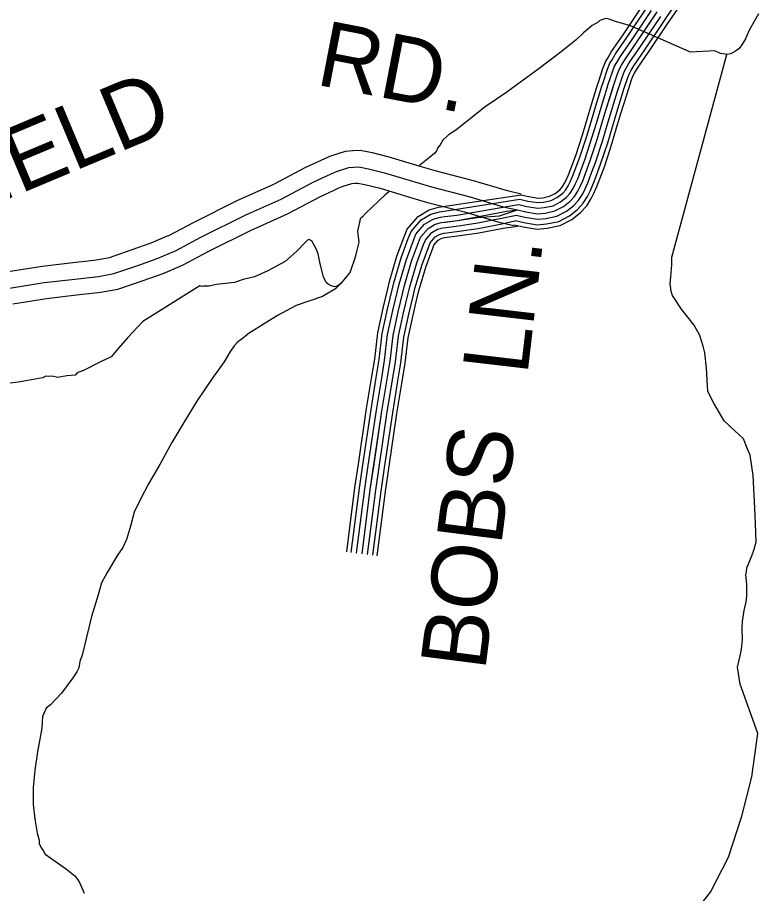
# Model space of a CAD drawing. Extents: x 1551132 to 1791609, y 378168 to 563823.
# Drawn here: x 1619388 to 1623585, y 428152 to 433113 of the extents above; entities that cross this region are included whole.
import ezdxf

# ---------------------------------------------------------------- set-up
doc = ezdxf.new("R2010")
doc.units = 0
for name, color, linetype in [('DESIGN - ROW - Right-of-Way and Easement Labels', 7, 'Continuous'), ('DESIGN - TRANSPORTATION - Text', 7, 'Continuous'), ('SURVEY - PROPERTY - Owners', 7, 'Continuous'), ('SURVEY - TRANSPORTATION - Roads', 7, 'Continuous')]:
    doc.layers.add(name, color=color, linetype=linetype)

msp = doc.modelspace()

# ---------------------------------------------------------------- linework, layer by layer
at = {"layer": 'DESIGN - TRANSPORTATION - Text'}
for points in [[(1623584.907, 433133.825), (1623529.934, 433038.198), (1623511.476, 432992.297), (1623487.068, 432952.462), (1623472.902, 432936.579), (1623454.76, 432922.736), (1623440.669, 432914.87), (1623426.586, 432906.994), (1623406.536, 432903.194), (1623370.571, 432909.578), (1623338.38, 432925.253)], [(1623338.38, 432925.253), (1623200.241, 432917.37), (1622860.474, 433065.44), (1622774.66, 433090.374), (1622738.752, 433102.774), (1622720.786, 433106.966), (1622702.711, 433101.141), (1622686.645, 433095.299), (1622676.562, 433087.382), (1622642.346, 433067.698), (1622593.906, 433026.114), (1622553.515, 432988.454), (1622466.775, 432919.202), (1622335.703, 432818.35), (1622273.213, 432772.907), (1622160.324, 432689.896), (1622037.435, 432606.994), (1621926.488, 432517.958), (1621870.022, 432474.457), (1621829.748, 432448.815), (1621797.432, 432419.089), (1621781.149, 432391.197), (1621766.966, 432373.313), (1621760.808, 432357.337), (1621752.683, 432345.395), (1621722.409, 432319.661), (1621665.927, 432274.152), (1621664.694, 432273.277)], [(1623235.938, 428061.226), (1623312.936, 428158.628), (1623414.95, 428357.992), (1623491.265, 428589.681), (1623547.472, 428811.554), (1623581.897, 429057.71), (1623480.549, 429337.334), (1623465.475, 429433.687), (1623482.116, 429497.647), (1623488.491, 429535.656), (1623494.999, 429587.699), (1623491.641, 429653.867), (1623494.016, 429691.927), (1623504.632, 429753.945), (1623515.124, 429803.938), (1623519.457, 429837.964), (1623518.107, 429904.116), (1623512.624, 429958.284), (1623516.782, 429974.276), (1623518.999, 429996.293), (1623531.323, 430028.236), (1623547.681, 430064.137), (1623560.064, 430102.088), (1623572.481, 430144.047), (1623565.964, 430296.426), (1623554.123, 430519.015), (1623537.232, 430633.427), (1623521.607, 430673.669), (1623500.108, 430725.996), (1623450.526, 430772.605), (1623391.036, 430829.34), (1623331.962, 430928.151), (1623310.338, 430968.46), (1623298.604, 430996.636), (1623296.896, 431026.72), (1623289.871, 431126.998), (1623280.705, 431213.275), (1623271.072, 431251.451), (1623253.647, 431311.752), (1623220.19, 431370.221), (1623149.033, 431461.14), (1623097.743, 431537.833), (1623088.035, 431567.992), (1623088.126, 431578.018), (1623084.377, 431604.11), (1623088.776, 431644.144), (1623093.443, 431712.238), (1623093.868, 431756.322), (1623406.536, 432903.194)], [(1621491.564, 432126.123), (1621470.173, 432107.831), (1621399.466, 432040.42), (1621359.067, 432002.761), (1621342.884, 431984.886), (1621328.76, 431973.01), (1621324.56, 431953.01), (1621314.068, 431903.017), (1621321.468, 431840.815), (1621311.01, 431794.831), (1621300.61, 431754.855), (1621271.794, 431672.977), (1621255.553, 431649.102), (1621235.303, 431625.26), (1621219.12, 431607.392), (1621202.971, 431593.525), (1621184.904, 431587.7), (1621164.946, 431593.917), (1621147.014, 431602.126), (1621137.105, 431612.251), (1621121.414, 431644.477), (1621102.123, 431718.829), (1621090.665, 431775.063), (1621078.932, 431803.239), (1621069.116, 431823.381), (1621057.308, 431843.548), (1621039.416, 431855.757), (1621031.375, 431851.832), (1621015.208, 431835.965), (1620970.726, 431790.33), (1620904.103, 431730.895), (1620805.513, 431677.811), (1620731.14, 431644.51), (1620666.95, 431629.143), (1620616.743, 431611.625), (1620514.562, 431600.658), (1620474.438, 431591.05)], [(1620474.438, 431591.05), (1620440.422, 431591.4), (1620432.397, 431589.483), (1620420.431, 431593.617), (1620098.221, 431390.528), (1620011.273, 431299.234), (1619960.658, 431239.632), (1619918.159, 431191.972), (1619861.852, 431164.497), (1619761.287, 431113.437), (1619727.13, 431099.762), (1619715.005, 431087.861), (1619666.94, 431084.353), (1619616.807, 431074.844), (1619584.85, 431081.194), (1619562.817, 431079.411), (1619548.826, 431081.561), (1619530.718, 431071.727), (1619446.511, 431056.569), (1619392.388, 431047.11), (1619314.24, 431037.901)], [(1621219.12, 431607.392), (1621188.788, 431575.633), (1621116.314, 431532.299), (1620965.718, 431481.747), (1620861.087, 431424.712), (1620784.572, 431377.403), (1620700.016, 431326.176), (1620655.617, 431288.55), (1620633.467, 431274.758), (1620615.243, 431252.899), (1620590.876, 431217.073), (1620558.327, 431163.297), (1620491.354, 431067.794), (1620404.047, 430940.433), (1620330.816, 430818.938), (1620261.659, 430705.418), (1620194.402, 430581.857), (1620129.295, 430472.304), (1620086.446, 430388.576), (1620049.664, 430310.799), (1620028.889, 430232.847), (1620006.131, 430156.929), (1619985.665, 430111.044), (1619955.224, 430067.268), (1619896.225, 429969.674), (1619863.643, 429911.897), (1619844.968, 429843.945), (1619807.736, 429720.075), (1619753.57, 429502.186), (1619741.212, 429466.244), (1619734.854, 429430.234), (1619724.612, 429406.284), (1619702.271, 429372.45), (1619637.389, 429286.939), (1619574.691, 429219.454), (1619550.5, 429201.662), (1619538.2, 429171.728), (1619530.017, 429153.777), (1619525.367, 429087.692), (1619502.042, 428953.655), (1619487.018, 428849.594), (1619476.059, 428751.508), (1619477.118, 428655.297), (1619486.326, 428573.028), (1619499.55, 428492.726), (1619511.183, 428454.525), (1619510.992, 428434.491), (1619520.8, 428414.349), (1619534.591, 428392.157), (1619544.424, 428374.015), (1619582.19, 428347.573), (1619665.671, 428288.588), (1619713.354, 428252.02), (1619729.145, 428229.811), (1619738.995, 428213.678), (1619746.844, 428197.56), (1619766.427, 428153.268)]]:
    msp.add_lwpolyline(points, dxfattribs=at)
at = {"layer": 'SURVEY - PROPERTY - Owners'}
for points in [[(1619324.54, 431673.368), (1619527.085, 431704.794), (1619701.556, 431725.703), (1619788.904, 431735.428), (1619833.244, 431740.378), (1619909.259, 431753.895), (1620038.481, 431798.38), (1620145.854, 431836.489), (1620237.985, 431875.632), (1620245.91, 431878.999), (1620384.207, 431952.718), (1620636.684, 432078.588), (1620683.533, 432099.28), (1620840.488, 432168.632), (1621020.717, 432264.984), (1621103.965, 432303.744), (1621132.548, 432316.669), (1621162.18, 432330.078), (1621246.312, 432355.879), (1621286.777, 432359.245), (1621328.468, 432361.521), (1621396.533, 432348.345), (1621491.106, 432324.411), (1621680.735, 432267.527), (1621759.116, 432244.018), (1621968.861, 432190.258), (1622161.815, 432133.407), (1622163.523, 432132.907), (1622240.888, 432115.323)], [(1619343.348, 431580.866), (1619539.926, 431611.366), (1619712.381, 431632.034), (1619846.736, 431647.001), (1619933, 431662.343), (1620069.597, 431709.369), (1620180.086, 431748.579), (1620286.609, 431793.838), (1620427.422, 431868.899), (1620676.792, 431993.219), (1620881.828, 432083.805), (1621062.874, 432180.599), (1621143.297, 432218.042), (1621195.563, 432241.684), (1621264.253, 432262.751), (1621293.261, 432265.168), (1621321.977, 432266.735), (1621375.992, 432256.276), (1621465.981, 432233.501), (1621733.858, 432153.149), (1621943.829, 432099.331), (1622139.741, 432041.613), (1622219.989, 432023.371)], [(1619361.439, 431491.88), (1619552.276, 431521.489), (1619722.797, 431541.923), (1619809.387, 431551.565), (1619859.719, 431557.174), (1619955.841, 431574.274), (1620099.53, 431623.742), (1620213.019, 431664.01), (1620310.342, 431705.361), (1620325.758, 431711.92), (1620468.996, 431788.272), (1620715.374, 431911.092), (1620758.29, 431930.051), (1620921.594, 432002.203), (1621103.432, 432099.422), (1621181.138, 432135.598), (1621208.787, 432148.107), (1621227.679, 432156.657), (1621281.511, 432173.166), (1621299.494, 432174.666), (1621315.735, 432175.549), (1621356.226, 432167.707), (1621441.815, 432146.048), (1621627.586, 432090.322), (1621709.559, 432065.738), (1621919.746, 432011.862), (1622109.558, 431955.935), (1622116.858, 431953.785), (1622199.881, 431934.918)], [(1621339.625, 430075.069), (1621386.432, 430439.612), (1621451.873, 430884.207), (1621498.063, 431166.548), (1621515.188, 431312.785), (1621544.238, 431446.888), (1621579.412, 431594.976), (1621620.511, 431732.996), (1621659.377, 431838.957), (1621671.618, 431868.933), (1621714.067, 431918.717), (1621754.316, 431942.451), (1621790.457, 431952.185), (1621880.697, 431963.494), (1621991.019, 431980.653), (1622117.316, 431989.661), (1622219.989, 432023.371)]]:
    msp.add_lwpolyline(points, dxfattribs=at)
at = {"layer": 'SURVEY - TRANSPORTATION - Roads'}
for points in [[(1623056.953, 433101.833), (1623062.853, 433110.616), (1623193.458, 433301.463), (1623327.122, 433526.319)], [(1623077.478, 433088.049), (1623083.311, 433096.749), (1623214.299, 433288.154), (1623348.371, 433513.694)], [(1622673.845, 432731.973), (1622680.445, 432753.182), (1622703.878, 432823.808), (1622718.361, 432861.701), (1622733.419, 432886.943), (1622753.202, 432920.653), (1622818.292, 433014.972), (1622932.673, 433185.318)], [(1622219.989, 432023.371), (1622267.746, 432012.512), (1622333.786, 432001.962), (1622375.885, 432005.628), (1622432.075, 432017.212), (1622480.349, 432042.888), (1622518.715, 432072.03), (1622542.881, 432098.523), (1622562.056, 432129.073), (1622574.605, 432155.316), (1622589.63, 432188.375), (1622632.563, 432302.32), (1622671.603, 432422.581), (1622698.244, 432512.325), (1622722.902, 432594.336), (1622763.96, 432726.339), (1622786.509, 432794.324), (1622797.576, 432823.275), (1622808.909, 432842.267), (1622827.225, 432873.476), (1622890.799, 432965.604), (1623011.537, 433145.409)], [(1622698.403, 432724.331), (1622704.936, 432745.315), (1622728.102, 432815.167), (1622741.585, 432850.434), (1622755.552, 432873.843), (1622774.91, 432906.819), (1622839.55, 433000.496), (1622954.022, 433170.984)], [(1622728.002, 432715.114), (1622734.444, 432735.823), (1622757.302, 432804.741), (1622769.576, 432836.85), (1622782.234, 432858.059), (1622801.067, 432890.152), (1622865.174, 432983.046), (1622979.763, 433153.701)], [(1622757.601, 432705.905), (1622763.96, 432726.339), (1622786.509, 432794.324), (1622797.576, 432823.275), (1622808.909, 432842.267), (1622827.225, 432873.476), (1622890.799, 432965.604), (1623005.496, 433136.417)], [(1622787.201, 432696.697), (1622793.476, 432716.856), (1622815.717, 432783.907), (1622825.575, 432809.7), (1622835.583, 432826.475), (1622853.383, 432856.801), (1622916.423, 432948.162), (1623031.229, 433119.133)], [(1622816.8, 432687.48), (1622822.983, 432707.364), (1622844.916, 432773.482), (1622853.566, 432796.116), (1622862.266, 432810.692), (1622879.54, 432840.134), (1622942.047, 432930.711), (1623056.97, 433101.849)], [(1622840.4, 432680.138), (1622846.516, 432699.805), (1622868.199, 432765.174), (1622875.89, 432785.291), (1622883.532, 432798.1), (1622900.398, 432826.842), (1622962.48, 432916.803), (1623077.486, 433088.074)], [(1622523.165, 432260.769), (1622549.764, 432331.345), (1622587.83, 432448.607), (1622614.205, 432537.434), (1622639.021, 432619.995), (1622673.853, 432731.973)], [(1622547.231, 432251.702), (1622574.039, 432322.837), (1622612.388, 432440.982), (1622638.838, 432530.076), (1622663.612, 432612.47), (1622698.411, 432724.339)], [(1622576.239, 432240.768), (1622603.297, 432312.578), (1622641.996, 432431.781), (1622668.545, 432521.2), (1622693.261, 432603.403), (1622728.011, 432715.131)], [(1622605.246, 432229.834), (1622632.563, 432302.32), (1622671.603, 432422.581), (1622698.244, 432512.325), (1622722.902, 432594.336), (1622757.61, 432705.922)], [(1622634.254, 432218.901), (1622661.828, 432292.061), (1622701.211, 432413.381), (1622727.944, 432503.45), (1622752.543, 432585.269), (1622787.209, 432696.714)], [(1622663.262, 432207.967), (1622691.086, 432281.803), (1622730.819, 432404.181), (1622757.651, 432494.575), (1622782.193, 432576.202), (1622816.808, 432687.505)], [(1622686.386, 432199.25), (1622714.419, 432273.627), (1622754.418, 432396.847), (1622781.334, 432487.5), (1622805.825, 432568.968), (1622840.408, 432680.163)], [(1622226.864, 432053.596), (1622273.637, 432042.963), (1622334.903, 432033.179), (1622371.393, 432036.354), (1622421.451, 432046.671), (1622463.591, 432069.089), (1622497.716, 432095.006), (1622518.107, 432117.356), (1622534.856, 432144.049), (1622546.506, 432168.416), (1622560.981, 432200.267), (1622576.247, 432240.776)], [(1622233.73, 432083.83), (1622279.521, 432073.422), (1622336.019, 432064.397), (1622366.91, 432067.08), (1622410.834, 432076.139), (1622446.825, 432095.281), (1622476.716, 432117.99), (1622493.324, 432136.199), (1622507.657, 432159.024), (1622518.415, 432181.517), (1622532.34, 432212.159), (1622547.239, 432251.71)], [(1622239.438, 432108.906), (1622284.404, 432098.681), (1622336.944, 432090.289), (1622363.185, 432092.572), (1622402.018, 432100.581), (1622432.925, 432117.015), (1622459.3, 432137.049), (1622472.775, 432151.824), (1622485.091, 432171.45), (1622495.107, 432192.392), (1622508.574, 432222.026), (1622523.173, 432260.777)], [(1622200.764, 431938.81), (1622251.28, 431927.326), (1622330.661, 431914.643), (1622388.443, 431919.676), (1622461.791, 431934.793), (1622527.24, 431969.603), (1622577.455, 432007.754), (1622612.188, 432045.83), (1622638.146, 432087.181), (1622653.195, 432118.665), (1622669.762, 432155.108), (1622686.403, 432199.275)], [(1622206.247, 431962.911), (1622255.971, 431951.602), (1622331.553, 431939.527), (1622384.86, 431944.177), (1622453.317, 431958.286), (1622513.873, 431990.495), (1622560.714, 432026.071), (1622592.438, 432060.847), (1622616.454, 432099.123), (1622630.796, 432129.115), (1622646.92, 432164.591), (1622663.27, 432207.992)], [(1622213.114, 431993.145), (1622261.854, 431982.061), (1622332.669, 431970.744), (1622380.377, 431974.903), (1622442.7, 431987.753), (1622497.107, 432016.687), (1622539.715, 432049.055), (1622567.656, 432079.689), (1622589.255, 432114.098), (1622602.705, 432142.216), (1622618.279, 432176.483), (1622634.262, 432218.926)], [(1622219.989, 432023.371), (1622267.746, 432012.512), (1622333.786, 432001.962), (1622375.885, 432005.628), (1622432.075, 432017.212), (1622480.349, 432042.888), (1622518.715, 432072.03), (1622542.881, 432098.523), (1622562.056, 432129.073), (1622574.605, 432155.316), (1622589.63, 432188.375), (1622605.255, 432229.851)], [(1621484.897, 431576.633), (1621494.639, 431617.651), (1621537.221, 431760.647), (1621577.57, 431870.658), (1621595.737, 431915.134), (1621656.86, 431986.811), (1621720.017, 432024.054), (1621773.507, 432038.462), (1622241.563, 432109.148)], [(1621804.048, 432016.37), (1622233.605, 432083.53)], [(1621807.898, 431985.611), (1621876.388, 431994.195), (1622226.647, 432054.18)], [(1621339.625, 430075.069), (1621386.432, 430439.612), (1621451.873, 430884.207), (1621498.063, 431166.548), (1621515.188, 431312.785), (1621544.238, 431446.888), (1621579.412, 431594.976), (1621620.511, 431732.996), (1621659.377, 431838.957), (1621671.618, 431868.933), (1621714.067, 431918.717), (1621754.316, 431942.451), (1621790.457, 431952.185), (1621880.697, 431963.494), (1621991.019, 431980.653), (1622117.316, 431989.661), (1622219.989, 432023.371)], [(1621509.922, 431570.692), (1621519.497, 431611.001), (1621561.637, 431752.538), (1621601.553, 431861.358), (1621617.986, 431901.592), (1621673.626, 431966.852), (1621730.075, 432000.136), (1621778.482, 432013.17), (1621804.057, 432016.378)], [(1621540.079, 431563.525), (1621549.454, 431602.992), (1621591.078, 431742.771), (1621630.469, 431850.157), (1621644.802, 431885.258), (1621693.851, 431942.785), (1621742.192, 431971.294), (1621784.466, 431982.678), (1621807.915, 431985.619)], [(1621811.757, 431954.852), (1621880.697, 431963.494), (1622159.015, 432015.879), (1622219.189, 432023.837)], [(1621815.615, 431924.093), (1621885.005, 431932.793), (1621994.511, 431949.818), (1622214.714, 431992.745)], [(1621570.237, 431556.358), (1621579.412, 431594.976), (1621620.511, 431732.996), (1621659.377, 431838.957), (1621671.618, 431868.933), (1621714.067, 431918.717), (1621754.316, 431942.451), (1621790.457, 431952.185), (1621811.773, 431954.86)], [(1621819.465, 431893.334), (1621889.321, 431902.084), (1621998.002, 431918.993), (1622130.666, 431943.752), (1622204.764, 431961.911)], [(1621600.395, 431549.191), (1621609.369, 431586.959), (1621649.944, 431723.221), (1621688.284, 431827.757), (1621698.434, 431852.607), (1621734.283, 431894.65), (1621766.441, 431913.609), (1621796.449, 431921.693), (1621815.631, 431924.101)], [(1621630.552, 431542.024), (1621639.327, 431578.95), (1621679.385, 431713.454), (1621717.2, 431816.556), (1621725.25, 431836.274), (1621754.508, 431870.583), (1621778.557, 431884.767), (1621802.432, 431891.2), (1621819.49, 431893.342)], [(1621822.54, 431868.808), (1621892.755, 431877.608), (1622000.785, 431894.409), (1622138.124, 431920.376), (1622219.414, 431931.91)], [(1621654.602, 431536.316), (1621663.218, 431572.558), (1621702.851, 431705.662), (1621740.25, 431807.623), (1621746.633, 431823.257), (1621770.624, 431851.399), (1621788.224, 431861.774), (1621807.207, 431866.891), (1621822.573, 431868.816)], [(1621394.866, 431079.029), (1621411.174, 431178.74), (1621428.565, 431327.202), (1621458.698, 431466.314), (1621484.906, 431576.65)], [(1621420.249, 431074.879), (1621436.648, 431175.164), (1621453.956, 431322.977), (1621483.772, 431460.622), (1621509.922, 431570.708)], [(1621450.839, 431069.878), (1621467.356, 431170.856), (1621484.572, 431317.885), (1621514.005, 431453.755), (1621540.088, 431563.541)], [(1621481.43, 431064.87), (1621498.063, 431166.548), (1621515.188, 431312.785), (1621544.238, 431446.888), (1621570.245, 431556.375)], [(1621512.021, 431059.862), (1621528.771, 431162.239), (1621545.804, 431307.685), (1621574.47, 431440.022), (1621600.403, 431549.208)], [(1621542.612, 431054.861), (1621559.479, 431157.931), (1621576.42, 431302.593), (1621604.703, 431433.155), (1621630.569, 431542.041)], [(1621567.003, 431050.87), (1621583.961, 431154.497), (1621600.828, 431298.526), (1621628.802, 431427.688), (1621654.61, 431536.332)], [(1621318.942, 430583.424), (1621365.191, 430897.674), (1621394.866, 431079.045)], [(1621344.383, 430579.674), (1621390.607, 430893.724), (1621420.249, 431074.895)], [(1621375.058, 430575.165), (1621421.24, 430888.965), (1621450.839, 431069.895)], [(1621405.724, 430570.649), (1621451.873, 430884.207), (1621481.43, 431064.887)], [(1621436.39, 430566.132), (1621482.505, 430879.448), (1621512.021, 431059.878)], [(1621467.064, 430561.623), (1621513.138, 430874.69), (1621542.612, 431054.878)], [(1621491.513, 430558.023), (1621537.562, 430870.89), (1621567.003, 431050.886)], [(1621252.627, 430086.244), (1621299.534, 430451.587), (1621318.942, 430583.441)], [(1621278.135, 430082.969), (1621325.009, 430448.079), (1621344.383, 430579.699)], [(1621308.876, 430079.019), (1621355.725, 430443.845), (1621375.058, 430575.182)], [(1621339.625, 430075.069), (1621386.432, 430439.612), (1621405.724, 430570.665)], [(1621370.374, 430071.119), (1621417.14, 430435.378), (1621436.39, 430566.149)], [(1621401.115, 430067.169), (1621447.856, 430431.145), (1621467.064, 430561.632)], [(1621425.631, 430064.027), (1621472.339, 430427.77), (1621491.513, 430558.032)]]:
    msp.add_lwpolyline(points, dxfattribs=at)

# ---------------------------------------------------------------- texts
at = {"layer": 'DESIGN - ROW - Right-of-Way and Easement Labels'}
for s, height, rotation, p in [('RD.', 369.9919, 349.044783, (1621070.433, 432734.363)), ('WHEELERFIELD', 369.99423, 22.759372, (1616739.95, 430996.099)), ('LN.', 370.0095, 83.319908, (1622275.713, 431083.106)), ('BOBS', 370.0095, 82.68215, (1622036.235, 429407.879))]:
    msp.add_text(s, height=height, rotation=rotation, dxfattribs=at).set_placement(p)

doc.saveas('drawing.dxf')
